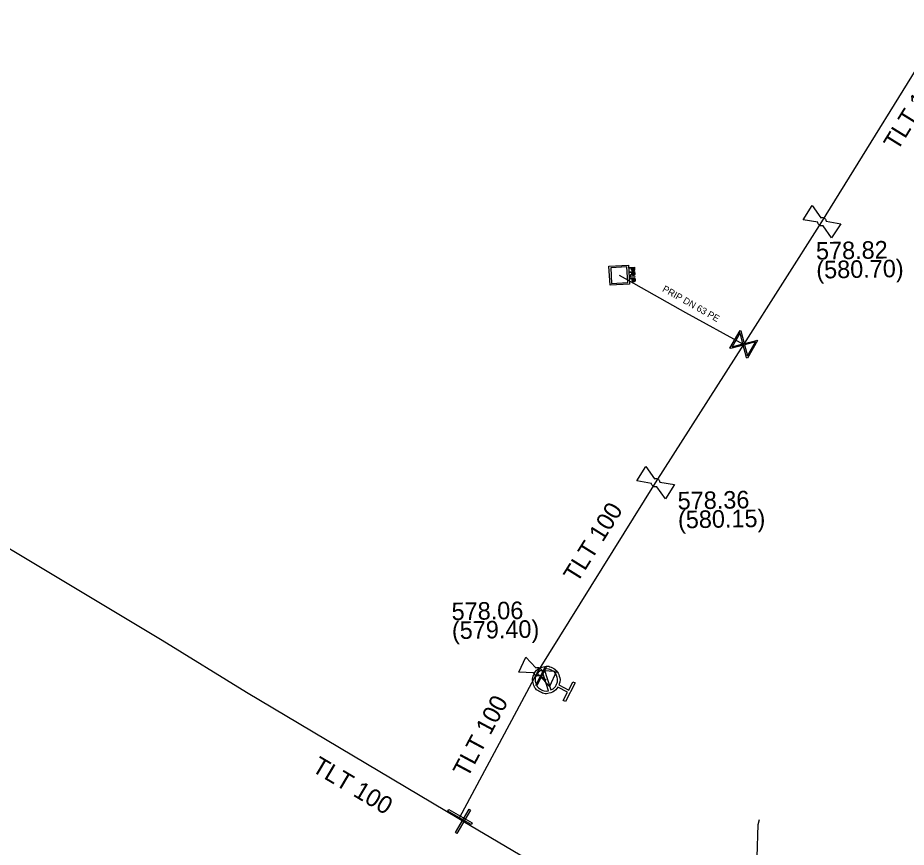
# Model space of a CAD drawing. Extents: x -643544 to -637295, y -1119190 to -1111715.
# Drawn here: x -642144.7 to -642078.9, y -1113588 to -1113526.5 of the extents above; entities that cross this region are included whole.
import ezdxf

# ---------------------------------------------------------------- set-up
doc = ezdxf.new("R2010")
doc.units = 0
for name, color, linetype in [('Default', 7, 'Continuous'), ('VP Hydrant', 7, 'Continuous'), ('VP Lomový bod', 7, 'Continuous'), ('VP Lomový bod - popis', 7, 'Continuous'), ('VP Popis přípojky', 7, 'Continuous'), ('VP Přípojka', 7, 'Continuous'), ('VP Řad', 7, 'Continuous'), ('VP Řad - popis', 7, 'Continuous'), ('VP Šachta', 7, 'Continuous'), ('VP Šoupě', 7, 'Continuous')]:
    doc.layers.add(name, color=color, linetype=linetype)

msp = doc.modelspace()

# ---------------------------------------------------------------- linework, layer by layer
at = {"layer": 'Default'}
for points in [[(-642085.23, -1113541.311), (-642085.179, -1113541.295), (-642085.125, -1113541.298), (-642085.041, -1113541.303), (-642084.972, -1113541.347), (-642084.903, -1113541.391), (-642084.862, -1113541.467), (-642084.837, -1113541.514), (-642084.83, -1113541.566)], [(-642085.05, -1113541.911), (-642085.1, -1113541.925), (-642085.153, -1113541.923), (-642085.239, -1113541.917), (-642085.308, -1113541.873), (-642085.377, -1113541.829), (-642085.416, -1113541.755), (-642085.442, -1113541.707), (-642085.449, -1113541.654)], [(-642099.3, -1113545.534), (-642099.268, -1113545.512), (-642099.252, -1113545.497), (-642099.236, -1113545.483), (-642099.23, -1113545.472), (-642099.224, -1113545.46), (-642099.222, -1113545.449), (-642099.22, -1113545.442), (-642099.221, -1113545.423)], [(-642099.039, -1113545.124), (-642099.037, -1113545.16), (-642099.04, -1113545.179), (-642099.043, -1113545.205), (-642099.054, -1113545.224), (-642099.065, -1113545.243), (-642099.086, -1113545.255), (-642099.108, -1113545.266), (-642099.135, -1113545.268), (-642099.181, -1113545.271), (-642099.214, -1113545.244), (-642099.246, -1113545.217), (-642099.251, -1113545.141)], [(-642099.209, -1113545.139), (-642099.207, -1113545.185), (-642099.189, -1113545.203), (-642099.17, -1113545.221), (-642099.139, -1113545.219), (-642099.117, -1113545.218), (-642099.102, -1113545.206), (-642099.086, -1113545.194), (-642099.083, -1113545.176), (-642099.08, -1113545.163), (-642099.082, -1113545.13)], [(-642099.019, -1113545.468), (-642099.016, -1113545.515), (-642099.025, -1113545.541), (-642099.033, -1113545.566), (-642099.056, -1113545.583), (-642099.08, -1113545.599), (-642099.109, -1113545.6), (-642099.148, -1113545.603), (-642099.175, -1113545.58), (-642099.202, -1113545.557), (-642099.212, -1113545.506), (-642099.221, -1113545.525), (-642099.229, -1113545.535), (-642099.246, -1113545.557), (-642099.274, -1113545.577)], [(-642098.994, -1113545.925), (-642098.991, -1113545.96), (-642098.994, -1113545.98), (-642098.997, -1113546.006), (-642099.008, -1113546.025), (-642099.02, -1113546.044), (-642099.041, -1113546.055), (-642099.062, -1113546.067), (-642099.089, -1113546.069), (-642099.135, -1113546.071), (-642099.168, -1113546.045), (-642099.201, -1113546.018), (-642099.205, -1113545.942)], [(-642099.178, -1113545.467), (-642099.176, -1113545.5), (-642099.168, -1113545.518), (-642099.161, -1113545.536), (-642099.145, -1113545.544), (-642099.13, -1113545.553), (-642099.112, -1113545.552), (-642099.088, -1113545.55), (-642099.072, -1113545.531), (-642099.057, -1113545.512), (-642099.059, -1113545.471)], [(-642099.164, -1113545.94), (-642099.161, -1113545.986), (-642099.143, -1113546.004), (-642099.125, -1113546.022), (-642099.093, -1113546.02), (-642099.071, -1113546.019), (-642099.056, -1113546.007), (-642099.041, -1113545.995), (-642099.037, -1113545.976), (-642099.034, -1113545.964), (-642099.036, -1113545.931)], [(-642097.378, -1113561.261), (-642097.428, -1113561.275), (-642097.482, -1113561.273), (-642097.568, -1113561.268), (-642097.637, -1113561.224), (-642097.706, -1113561.18), (-642097.746, -1113561.106), (-642097.772, -1113561.058), (-642097.779, -1113561.006)], [(-642097.561, -1113560.661), (-642097.511, -1113560.645), (-642097.456, -1113560.648), (-642097.372, -1113560.652), (-642097.303, -1113560.696), (-642097.234, -1113560.74), (-642097.193, -1113560.816), (-642097.167, -1113560.863), (-642097.16, -1113560.915)], [(-642104.726, -1113576.116), (-642104.916, -1113576.423), (-642105.264, -1113576.533), (-642105.658, -1113576.659), (-642106.028, -1113576.469), (-642106.396, -1113576.28), (-642106.523, -1113575.886), (-642106.649, -1113575.492), (-642106.459, -1113575.122), (-642106.271, -1113574.755), (-642105.877, -1113574.628), (-642105.484, -1113574.5), (-642105.115, -1113574.689), (-642104.745, -1113574.879), (-642104.617, -1113575.272), (-642104.502, -1113575.621), (-642104.642, -1113575.953)], [(-642106.08, -1113575.256), (-642106.128, -1113575.277), (-642106.181, -1113575.282), (-642106.267, -1113575.288), (-642106.341, -1113575.254), (-642106.415, -1113575.219), (-642106.465, -1113575.151), (-642106.496, -1113575.106), (-642106.511, -1113575.056)], [(-642105.905, -1113574.838), (-642106.158, -1113574.951), (-642106.29, -1113575.208), (-642106.444, -1113575.507), (-642106.341, -1113575.828), (-642106.239, -1113576.148), (-642105.938, -1113576.302), (-642105.681, -1113576.434), (-642105.409, -1113576.378)], [(-642106.339, -1113574.686), (-642106.291, -1113574.663), (-642106.237, -1113574.659), (-642106.153, -1113574.652), (-642106.079, -1113574.686), (-642106.005, -1113574.721), (-642105.954, -1113574.791), (-642105.922, -1113574.834), (-642105.908, -1113574.885)], [(-642105.235, -1113576.322), (-642104.978, -1113576.211), (-642104.844, -1113575.95), (-642104.69, -1113575.649), (-642104.793, -1113575.33), (-642104.896, -1113575.01), (-642105.197, -1113574.856), (-642105.457, -1113574.722), (-642105.731, -1113574.782)]]:
    msp.add_open_spline(points, degree=3, dxfattribs=at)
at = {"layer": 'VP Hydrant'}
for points in [[(-642105.409, -1113576.378), (-642105.905, -1113574.838)], [(-642105.731, -1113574.782), (-642105.235, -1113576.322)], [(-642104.642, -1113575.953), (-642103.912, -1113576.327), (-642103.597, -1113575.714), (-642103.434, -1113575.797), (-642104.147, -1113577.188), (-642104.31, -1113577.104), (-642103.996, -1113576.49), (-642104.726, -1113576.116)]]:
    msp.add_lwpolyline(points, dxfattribs=at)
at = {"layer": 'VP Lomový bod'}
for points in [[(-642085.449, -1113541.654), (-642086.53, -1113541.464), (-642085.857, -1113540.411), (-642085.23, -1113541.311)], [(-642083.75, -1113541.756), (-642084.423, -1113542.809), (-642085.05, -1113541.911)], [(-642084.83, -1113541.566), (-642083.75, -1113541.756)], [(-642097.779, -1113561.006), (-642098.861, -1113560.82), (-642098.192, -1113559.764), (-642097.561, -1113560.661)], [(-642096.079, -1113561.1), (-642096.748, -1113562.156), (-642097.378, -1113561.261)], [(-642097.16, -1113560.915), (-642096.079, -1113561.1)], [(-642106.511, -1113575.056), (-642107.607, -1113575.012), (-642107.082, -1113573.878), (-642106.339, -1113574.686)], [(-642104.813, -1113574.928), (-642105.338, -1113576.062), (-642106.08, -1113575.256)], [(-642105.908, -1113574.885), (-642104.813, -1113574.928)]]:
    msp.add_lwpolyline(points, dxfattribs=at)
at = {"layer": 'VP Přípojka'}
for points in [[(-642100.16, -1113545.57), (-642099.51, -1113545.94), (-642095.26, -1113548.35), (-642090.94, -1113550.7)], [(-642106.273, -1113575.096), (-642105.97, -1113575.31), (-642105.57, -1113575.58)], [(-642093.8, -1113596.67), (-642093.72, -1113596.55), (-642090.26, -1113591.28), (-642090.02, -1113591.14), (-642089.88, -1113586.3), (-642089.77, -1113585.93)]]:
    msp.add_lwpolyline(points, dxfattribs=at)
at = {"layer": 'VP Řad'}
for points in [[(-642106.21, -1113574.97), (-642097.47, -1113560.96), (-642090.94, -1113550.7), (-642085.14, -1113541.61), (-642075.79, -1113526.49)], [(-641996.54, -1113655.48), (-642004.64, -1113650.84), (-642026.25, -1113637.52), (-642031.11, -1113634.43), (-642049.59, -1113623.43), (-642049.93, -1113623.22), (-642064.25, -1113614.35), (-642070.71, -1113610.4), (-642075.72, -1113607.42), (-642093.8, -1113596.67), (-642094.42, -1113596.3), (-642111.743, -1113586.063), (-642112.05, -1113585.88), (-642127.8, -1113576.52), (-642134.05, -1113572.66), (-642156.48, -1113559.22)], [(-642112.05, -1113585.88), (-642111.97, -1113585.74), (-642106.273, -1113575.096), (-642106.21, -1113574.97)]]:
    msp.add_lwpolyline(points, dxfattribs=at)
at = {"layer": 'VP Šachta'}
for points in [[(-642099.397, -1113546.233), (-642100.846, -1113546.318), (-642100.929, -1113544.907), (-642099.48, -1113544.822), (-642099.397, -1113546.233)], [(-642099.596, -1113544.95), (-642100.799, -1113545.02), (-642100.73, -1113546.19), (-642099.527, -1113546.12), (-642099.596, -1113544.95)], [(-642099.405, -1113545.011), (-642099.047, -1113544.99), (-642099.039, -1113545.124)], [(-642099.251, -1113545.141), (-642099.256, -1113545.049), (-642099.402, -1113545.057), (-642099.405, -1113545.011)], [(-642099.387, -1113545.33), (-642099.028, -1113545.309), (-642099.019, -1113545.468)], [(-642099.221, -1113545.423), (-642099.224, -1113545.369), (-642099.384, -1113545.378), (-642099.387, -1113545.33)], [(-642099.082, -1113545.13), (-642099.087, -1113545.039), (-642099.215, -1113545.046)], [(-642099.215, -1113545.046), (-642099.209, -1113545.139)], [(-642099.059, -1113545.471), (-642099.066, -1113545.359), (-642099.184, -1113545.366)], [(-642099.184, -1113545.366), (-642099.178, -1113545.467)], [(-642099.274, -1113545.577), (-642099.368, -1113545.645), (-642099.372, -1113545.585), (-642099.3, -1113545.534)], [(-642099.367, -1113545.694), (-642099.008, -1113545.673), (-642099.006, -1113545.719), (-642099.364, -1113545.74), (-642099.367, -1113545.694)], [(-642099.36, -1113545.812), (-642099.001, -1113545.791), (-642098.994, -1113545.925)], [(-642099.205, -1113545.942), (-642099.211, -1113545.85), (-642099.357, -1113545.858), (-642099.36, -1113545.812)], [(-642099.036, -1113545.931), (-642099.041, -1113545.84), (-642099.169, -1113545.847)], [(-642099.169, -1113545.847), (-642099.164, -1113545.94)]]:
    msp.add_lwpolyline(points, dxfattribs=at)
at = {"layer": 'VP Šoupě'}
for points in [[(-642089.915, -1113550.427), (-642090.667, -1113551.725), (-642090.724, -1113551.692), (-642090.753, -1113551.567), (-642090.97, -1113550.755), (-642091.908, -1113551.006), (-642091.965, -1113550.973), (-642091.213, -1113549.675), (-642091.156, -1113549.708), (-642090.908, -1113550.647), (-642090.096, -1113550.43), (-642089.972, -1113550.394), (-642089.915, -1113550.427)], [(-642091.807, -1113550.888), (-642090.993, -1113550.67), (-642091.211, -1113549.858), (-642091.807, -1113550.888)], [(-642090.075, -1113550.516), (-642090.885, -1113550.733), (-642090.669, -1113551.541), (-642090.075, -1113550.516)], [(-642106.357, -1113575.954), (-642105.667, -1113574.622), (-642105.583, -1113574.666), (-642106.273, -1113575.998), (-642106.357, -1113575.954)], [(-642112.808, -1113585.191), (-642111.07, -1113586.181), (-642111.132, -1113586.289), (-642112.87, -1113585.299), (-642112.808, -1113585.191)], [(-642112.301, -1113586.895), (-642111.293, -1113585.168), (-642111.185, -1113585.231), (-642112.193, -1113586.958), (-642112.301, -1113586.895)]]:
    msp.add_lwpolyline(points, dxfattribs=at)

# ---------------------------------------------------------------- texts
at = {"layer": 'VP Lomový bod - popis'}
for s, p in [('578.82', (-642085.573, -1113544.423)), ('(580.70)', (-642085.549, -1113545.823)), ('578.36', (-642095.827, -1113562.945)), ('(580.15)', (-642095.802, -1113564.345)), ('578.06', (-642112.582, -1113571.151)), ('(579.40)', (-642112.558, -1113572.551))]:
    msp.add_text(s, height=1.3, rotation=1, dxfattribs=at).set_placement(p)
at = {"layer": 'VP Popis přípojky'}
msp.add_text('PRIP DN 63 PE', height=0.5, rotation=330.44421, dxfattribs=at).set_placement((-642097.016, -1113546.738))
at = {"layer": 'VP Řad - popis'}
for rotation, p in [(58.26792, (-642079.546, -1113536.417)), (58.04243, (-642103.282, -1113568.449)), (61.8439, (-642111.413, -1113582.889)), (329.27759, (-642123.037, -1113582.307))]:
    msp.add_text('TLT 100', height=1.3, rotation=rotation, dxfattribs=at).set_placement(p)

doc.saveas('drawing.dxf')
